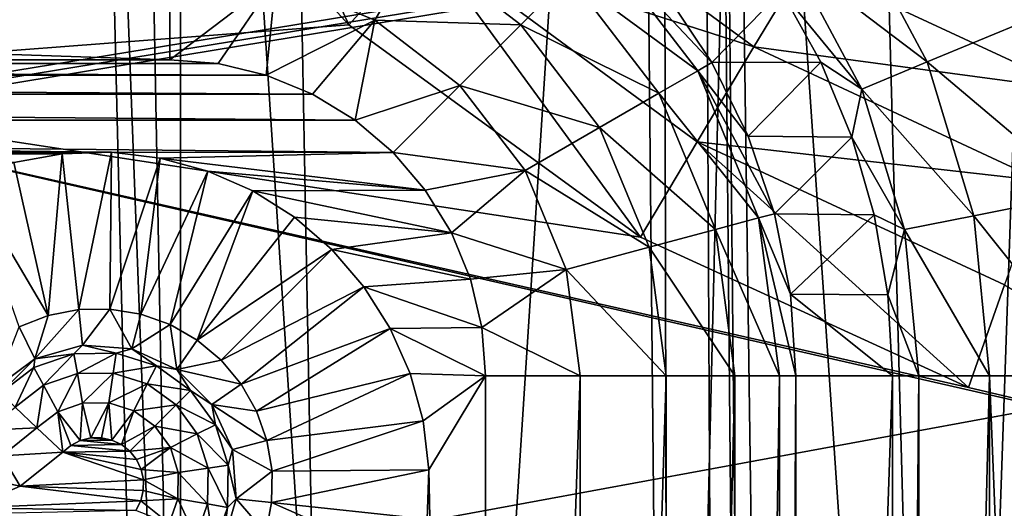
# Model space of a CAD drawing. Header units: metres. Extents: x -105 to 105, y -117 to 62.
# Tile 328 of 382: x 4.02 to 7.19, y 2.77 to 4.35. Entities that reach past the tile are written whole.
import ezdxf

# ---------------------------------------------------------------- set-up
doc = ezdxf.new("R2010")
doc.units = ezdxf.units.M
doc.layers.add('solid_509432_AD150_SW0001', color=7, linetype='CONTINUOUS')
doc.layers.add('solid_509432_AD150_SW0001_01', color=7, linetype='CONTINUOUS')

msp = doc.modelspace()

# ---------------------------------------------------------------- linework, layer by layer
at = {"layer": 'solid_509432_AD150_SW0001'}
for points in [[(90, 18.299999, -16.299999), (-53, -0.25, -16.299999), (-90, -0.25, -16.299999)], [(-90, 18.299999, -16.299999), (90, 18.299999, -16.299999), (-90, -0.25, -16.299999)], [(-4.5, 4.52211, 47.197586), (4.5, 4.217303, 47.150002), (-4.5, 4.217303, 47.150002)]]:
    msp.add_3dface(points, dxfattribs=at)
at = {"layer": 'solid_509432_AD150_SW0001_01'}
for points in [[(1.560201, 19.454649, 71.878479), (0, -90.568039, 71.879997), (6.716792, -90.563103, 71.851799)], [(3.113525, 19.27993, 71.87394), (1.560201, 19.454649, 71.878479), (6.716792, -90.563103, 71.851799)], [(4.649279, 18.989752, 71.866493), (3.113525, 19.27993, 71.87394), (6.716792, -90.563103, 71.851799)], [(6.158848, 18.585764, 71.856293), (4.649279, 18.989752, 71.866493), (6.716792, -90.563103, 71.851799)], [(6.158848, 18.585764, 71.856293), (7.271198, -90.493584, 71.846954), (7.627426, -90.37117, 71.843636)], [(7.633742, 18.070267, 71.843575), (6.158848, 18.585764, 71.856293), (7.627426, -90.37117, 71.843636)], [(6.158848, 18.585764, 71.856293), (7.181343, -90.514397, 71.847771), (7.271198, -90.493584, 71.846954)], [(6.158848, 18.585764, 71.856293), (6.716792, -90.563103, 71.851799), (7.181343, -90.514397, 71.847771)], [(-47.909828, -0.25, -16.299999), (-53, -0.25, -16.299999), (90, 18.299999, -16.299999)], [(-42.814568, -0.25, -16.299999), (-47.909828, -0.25, -16.299999), (90, 18.299999, -16.299999)], [(-37.719303, -0.25, -16.299999), (-42.814568, -0.25, -16.299999), (90, 18.299999, -16.299999)], [(-32.624043, -0.25, -16.299999), (-37.719303, -0.25, -16.299999), (90, 18.299999, -16.299999)], [(-27.549141, -0.25, -16.299999), (-32.624043, -0.25, -16.299999), (90, 18.299999, -16.299999)], [(-23, -0.25, -16.299999), (-27.549141, -0.25, -16.299999), (90, 18.299999, -16.299999)], [(-22.841265, -0.250993, -16.299999), (-23, -0.25, -16.299999), (90, 18.299999, -16.299999)], [(-22.698387, -0.251749, -16.299999), (-22.841265, -0.250993, -16.299999), (90, 18.299999, -16.299999)], [(-10.890583, -0.25, -16.299999), (-22.698387, -0.251749, -16.299999), (90, 18.299999, -16.299999)], [(0, -0.25, -16.299999), (-10.890583, -0.25, -16.299999), (90, 18.299999, -16.299999)], [(10.890579, -0.25, -16.299999), (0, -0.25, -16.299999), (90, 18.299999, -16.299999)], [(3.878526, -0.11237, -13.32726), (4.535146, -0.11237, -13.4), (3.879204, 17.273149, -13.327412)], [(3.879204, 17.273149, -13.327412), (4.535146, -0.11237, -13.4), (4.205353, 17.273149, -13.381818)], [(4.205353, 17.273149, -13.381818), (4.535146, -0.11237, -13.4), (4.535146, 17.273149, -13.4)], [(56.523369, 17.273149, -13.4), (4.535146, 17.273149, -13.4), (53, -0.25, -13.4)], [(52.950596, -0.25, -13.4), (53, -0.25, -13.4), (4.535146, 17.273149, -13.4)], [(52.900997, -0.249998, -13.4), (52.950596, -0.25, -13.4), (4.535146, 17.273149, -13.4)], [(41.241299, -0.200349, -13.4), (52.900997, -0.249998, -13.4), (4.535146, 17.273149, -13.4)], [(34.703178, -0.138733, -13.4), (41.241299, -0.200349, -13.4), (4.535146, 17.273149, -13.4)], [(27.671181, -0.053889, -13.4), (34.703178, -0.138733, -13.4), (4.535146, 17.273149, -13.4)], [(25.500853, -0.025307, -13.4), (27.671181, -0.053889, -13.4), (4.535146, 17.273149, -13.4)], [(23.374996, 0.00235, -13.4), (25.500853, -0.025307, -13.4), (4.535146, 17.273149, -13.4)], [(22.756027, 0.002081, -13.4), (23.374996, 0.00235, -13.4), (4.535146, 17.273149, -13.4)], [(22.091089, -0.016663, -13.4), (22.756027, 0.002081, -13.4), (4.535146, 17.273149, -13.4)], [(21.366352, -0.05458, -13.4), (22.091089, -0.016663, -13.4), (4.535146, 17.273149, -13.4)], [(20.567993, -0.11237, -13.4), (21.366352, -0.05458, -13.4), (4.535146, 17.273149, -13.4)], [(20.325861, -0.121734, -13.4), (20.567993, -0.11237, -13.4), (4.535146, 17.273149, -13.4)], [(20.115334, -0.11237, -13.4), (20.325861, -0.121734, -13.4), (4.535146, 17.273149, -13.4)], [(4.535146, -0.11237, -13.4), (20.115334, -0.11237, -13.4), (4.535146, 17.273149, -13.4)], [(3.872695, -3.806017, 3.6), (4.037329, 16.087421, 3.6), (1.356257, 16.4984, 3.6)], [(3.872695, -3.806017, 3.6), (4.506017, -3.172695, 3.6), (4.037329, 16.087421, 3.6)], [(5.26448, -2.696117, 3.6), (6, 8.7, 3.6), (4.037329, 16.087421, 3.6)], [(4.506017, -3.172695, 3.6), (5.26448, -2.696117, 3.6), (4.037329, 16.087421, 3.6)], [(5.26448, -2.696117, 3.6), (6.109882, -2.400297, 3.6), (6, 8.7, 3.6)], [(6.109882, -2.400297, 3.6), (6.087182, 7.982027, 3.6), (6, 8.7, 3.6)], [(6.109882, -2.400297, 3.6), (6.343625, 7.305843, 3.6), (6.087182, 7.982027, 3.6)], [(6.109882, -2.400297, 3.6), (7, -2.3, 3.6), (6.343625, 7.305843, 3.6)], [(7, -2.3, 3.6), (6.754485, 6.710617, 3.6), (6.343625, 7.305843, 3.6)], [(7, -2.3, 3.6), (7.29579, 6.23106, 3.6), (6.754485, 6.710617, 3.6)], [(7, -2.3, 3.6), (7.890118, -2.400297, 3.6), (7.29579, 6.23106, 3.6)], [(3.688886, 6.179491, 1.995569), (4.290625, 5.18569, 2.011326), (2.711786, 4.149403, 1.969982)], [(4.586808, 5.405461, 1.973234), (5.076861, 4.330232, 2.031914), (4.290625, 5.18569, 2.011326)], [(4.586808, 5.405461, 1.973234), (5.320533, 4.600007, 1.99374), (5.076861, 4.330232, 2.031914)], [(4.290625, 5.18569, 2.011326), (5.076861, 4.330232, 2.031914), (2.711786, 4.149403, 1.969982)], [(5.558971, 4.863748, 1.862556), (6.381142, 4.259408, 1.887071), (5.320533, 4.600007, 1.99374)], [(6.542474, 4.525688, 1.671004), (6.381142, 4.259408, 1.887071), (5.558971, 4.863748, 1.862556)], [(6.50627, 4.540547, 66.59124), (6.696092, 4.667381, 67.215843), (6.940166, 4.21075, 67.215843)], [(6.940166, 4.21075, 67.215843), (6.696092, 4.667381, 67.215843), (7.273032, 4.348627, 67.774803)], [(5.320533, 4.600007, 1.99374), (6.016685, 3.646866, 2.056524), (5.076861, 4.330232, 2.031914)], [(5.320533, 4.600007, 1.99374), (6.199143, 3.953974, 2.018243), (6.016685, 3.646866, 2.056524)], [(6.381142, 4.259408, 1.887071), (6.199143, 3.953974, 2.018243), (5.320533, 4.600007, 1.99374)], [(5.29946, 4.584706, 47.336536), (5.161055, 4.344981, 47.197586), (4.842187, 4.477061, 47.197586)], [(5.29946, 4.584706, 47.336536), (5.630608, 4.330607, 47.336536), (5.161055, 4.344981, 47.197586)], [(5.786888, 4.486888, 47.553524), (5.630608, 4.330607, 47.336536), (5.29946, 4.584706, 47.336536)], [(5.888724, 4.588724, 47.827736), (6.200832, 4.181976, 47.827736), (5.786888, 4.486888, 47.553524)], [(5.888724, 4.588724, 47.827736), (6.100313, 4.427963, 48.132549), (6.246903, 4.208575, 48.132549)], [(5.888724, 4.588724, 47.827736), (6.246903, 4.208575, 48.132549), (6.200832, 4.181976, 47.827736)], [(6.729248, 4.123384, 66.59124), (6.471045, 4.438489, 65.932358), (6.50627, 4.540547, 66.59124)], [(6.729248, 4.123384, 66.59124), (6.50627, 4.540547, 66.59124), (6.940166, 4.21075, 67.215843)], [(-4.5, 4.52211, 47.197586), (4.5, 4.52211, 47.197586), (4.5, 4.217303, 47.150002)], [(4.5, 4.52211, 47.197586), (4.842187, 4.477061, 47.197586), (4.5, 4.217303, 47.150002)], [(6.542474, 4.525688, 1.671004), (7.413164, 4.120997, 1.698602), (6.381142, 4.259408, 1.887071)], [(7.500056, 4.352533, 1.411448), (7.413164, 4.120997, 1.698602), (6.542474, 4.525688, 1.671004)], [(4.842187, 4.477061, 47.197586), (4.655941, 4.20528, 47.150002), (4.5, 4.217303, 47.150002)], [(4.842187, 4.477061, 47.197586), (4.811003, 4.168598, 47.150002), (4.655941, 4.20528, 47.150002)], [(4.842187, 4.477061, 47.197586), (5.161055, 4.344981, 47.197586), (4.811003, 4.168598, 47.150002)], [(5.786888, 4.486888, 47.553524), (6.07611, 4.109968, 47.553524), (5.630608, 4.330607, 47.336536)], [(6.200832, 4.181976, 47.827736), (6.07611, 4.109968, 47.553524), (5.786888, 4.486888, 47.553524)], [(6.471045, 4.438489, 65.932358), (6.246903, 4.208575, 48.132549), (6.100313, 4.427963, 48.132549)], [(6.471045, 4.438489, 65.932358), (6.597318, 4.210015, 65.932358), (6.246903, 4.208575, 48.132549)], [(6.729248, 4.123384, 66.59124), (6.597318, 4.210015, 65.932358), (6.471045, 4.438489, 65.932358)], [(6.940166, 4.21075, 67.215843), (7.273032, 4.348627, 67.774803), (7.443835, 3.785565, 67.774803)], [(5.076861, 4.330232, 2.031914), (6.016685, 3.646866, 2.056524), (2.711786, 4.149403, 1.969982)], [(5.161055, 4.344981, 47.197586), (4.959878, 4.107423, 47.150002), (4.811003, 4.168598, 47.150002)], [(5.161055, 4.344981, 47.197586), (5.097382, 4.023432, 47.150002), (4.959878, 4.107423, 47.150002)], [(5.161055, 4.344981, 47.197586), (5.434873, 4.134873, 47.197586), (5.097382, 4.023432, 47.150002)], [(5.630608, 4.330607, 47.336536), (5.434873, 4.134873, 47.197586), (5.161055, 4.344981, 47.197586)], [(5.630608, 4.330607, 47.336536), (5.884706, 3.99946, 47.336536), (5.434873, 4.134873, 47.197586)], [(6.07611, 4.109968, 47.553524), (5.884706, 3.99946, 47.336536), (5.630608, 4.330607, 47.336536)], [(6.381142, 4.259408, 1.887071), (7.307151, 3.828253, 1.914656), (6.199143, 3.953974, 2.018243)], [(7.413164, 4.120997, 1.698602), (7.307151, 3.828253, 1.914656), (6.381142, 4.259408, 1.887071)], [(-4.811002, 4.168598, 47.150002), (-4.655941, 4.20528, 47.150002), (4.811003, 4.168598, 47.150002)], [(-4.655941, 4.20528, 47.150002), (-4.5, 4.217303, 47.150002), (4.655941, 4.20528, 47.150002)], [(-4.655941, 4.20528, 47.150002), (4.655941, 4.20528, 47.150002), (4.811003, 4.168598, 47.150002)], [(-4.5, 4.217303, 47.150002), (4.5, 4.217303, 47.150002), (4.655941, 4.20528, 47.150002)], [(6.200832, 4.181976, 47.827736), (6.246903, 4.208575, 48.132549), (6.363604, 3.97193, 48.132549)], [(6.597318, 4.210015, 65.932358), (6.363604, 3.97193, 48.132549), (6.246903, 4.208575, 48.132549)], [(6.597318, 4.210015, 65.932358), (6.697216, 3.968839, 65.932358), (6.363604, 3.97193, 48.132549)], [(6.729248, 4.123384, 66.59124), (6.697216, 3.968839, 65.932358), (6.597318, 4.210015, 65.932358)], [(6.729248, 4.123384, 66.59124), (6.940166, 4.21075, 67.215843), (7.090466, 3.715276, 67.215843)], [(7.090466, 3.715276, 67.215843), (6.940166, 4.21075, 67.215843), (7.443835, 3.785565, 67.774803)], [(-4.959877, 4.107424, 47.150002), (-4.811002, 4.168598, 47.150002), (4.959878, 4.107423, 47.150002)], [(-4.811002, 4.168598, 47.150002), (4.811003, 4.168598, 47.150002), (4.959878, 4.107423, 47.150002)], [(6.200832, 4.181976, 47.827736), (6.397032, 3.708308, 47.827736), (6.07611, 4.109968, 47.553524)], [(6.200832, 4.181976, 47.827736), (6.363604, 3.97193, 48.132549), (6.448418, 3.722077, 48.132549)], [(6.200832, 4.181976, 47.827736), (6.448418, 3.722077, 48.132549), (6.397032, 3.708308, 47.827736)], [(7.07303, 3.162548, 2.084185), (8.204229, 2.89638, 2.113807), (2.711786, 4.149403, 1.969982)], [(7, -2.3, 2.082273), (2.711786, 4.149403, 1.969982), (8.204229, 2.89638, 2.113807)], [(6.016685, 3.646866, 2.056524), (7.07303, 3.162548, 2.084185), (2.711786, 4.149403, 1.969982)], [(4.505695, -3.172952, 2.016958), (3.872438, -3.80634, 2.000375), (2.711786, 4.149403, 1.969982)], [(5.264182, -2.69626, 2.036819), (4.505695, -3.172952, 2.016958), (2.711786, 4.149403, 1.969982)], [(6.109704, -2.400338, 2.05896), (5.264182, -2.69626, 2.036819), (2.711786, 4.149403, 1.969982)], [(7, -2.3, 2.082273), (6.109704, -2.400338, 2.05896), (2.711786, 4.149403, 1.969982)], [(5.434873, 4.134873, 47.197586), (5.219342, 3.919341, 47.150002), (5.097382, 4.023432, 47.150002)], [(5.434873, 4.134873, 47.197586), (5.644981, 3.861055, 47.197586), (5.219342, 3.919341, 47.150002)], [(5.884706, 3.99946, 47.336536), (5.644981, 3.861055, 47.197586), (5.434873, 4.134873, 47.197586)], [(6.866557, 3.670737, 66.59124), (6.697216, 3.968839, 65.932358), (6.729248, 4.123384, 66.59124)], [(6.866557, 3.670737, 66.59124), (6.729248, 4.123384, 66.59124), (7.090466, 3.715276, 67.215843)], [(-5.09738, 4.023433, 47.150002), (-4.959877, 4.107424, 47.150002), (5.097382, 4.023432, 47.150002)], [(-4.959877, 4.107424, 47.150002), (4.959878, 4.107423, 47.150002), (5.097382, 4.023432, 47.150002)], [(6.07611, 4.109968, 47.553524), (6.257922, 3.671034, 47.553524), (5.884706, 3.99946, 47.336536)], [(6.397032, 3.708308, 47.827736), (6.257922, 3.671034, 47.553524), (6.07611, 4.109968, 47.553524)], [(-5.09738, 4.023433, 47.150002), (5.097382, 4.023432, 47.150002), (5.219342, 3.919341, 47.150002)], [(4.312071, 3.919651, 47.150002), (-5.09738, 4.023433, 47.150002), (5.219342, 3.919341, 47.150002)], [(-4.312071, 3.919651, 47.150002), (-5.09738, 4.023433, 47.150002), (4.312071, 3.919651, 47.150002)], [(5.884706, 3.99946, 47.336536), (6.044438, 3.613831, 47.336536), (5.644981, 3.861055, 47.197586)], [(6.257922, 3.671034, 47.553524), (6.044438, 3.613831, 47.336536), (5.884706, 3.99946, 47.336536)], [(6.697216, 3.968839, 65.932358), (6.448418, 3.722077, 48.132549), (6.363604, 3.97193, 48.132549)], [(6.697216, 3.968839, 65.932358), (6.769483, 3.717995, 65.932358), (6.448418, 3.722077, 48.132549)], [(6.866557, 3.670737, 66.59124), (6.769483, 3.717995, 65.932358), (6.697216, 3.968839, 65.932358)], [(6.199143, 3.953974, 2.018243), (7.07303, 3.162548, 2.084185), (6.016685, 3.646866, 2.056524)], [(6.199143, 3.953974, 2.018243), (7.188784, 3.492987, 2.045818), (7.07303, 3.162548, 2.084185)], [(7.307151, 3.828253, 1.914656), (7.188784, 3.492987, 2.045818), (6.199143, 3.953974, 2.018243)], [(-4.312071, 3.919651, 47.150002), (4.312071, 3.919651, 47.150002), (4.153536, 3.914868, 47.150002)], [(-4.153536, 3.914868, 47.150002), (-4.312071, 3.919651, 47.150002), (4.153536, 3.914868, 47.150002)], [(-4.153536, 3.914868, 47.150002), (4.153536, 3.914868, 47.150002), (3.997449, 3.886718, 47.150002)], [(4.10852, 3.394237, 47.654404), (3.997449, 3.886718, 47.150002), (4.153536, 3.914868, 47.150002)], [(4.10852, 3.394237, 47.654404), (4.153536, 3.914868, 47.150002), (4.207063, 3.413314, 47.654404)], [(4.207063, 3.413314, 47.654404), (4.153536, 3.914868, 47.150002), (4.312071, 3.919651, 47.150002)], [(4.207063, 3.413314, 47.654404), (4.312071, 3.919651, 47.150002), (4.307487, 3.41469, 47.654404)], [(4.307487, 3.41469, 47.654404), (4.312071, 3.919651, 47.150002), (4.469579, 3.900961, 47.150002)], [(4.469579, 3.900961, 47.150002), (4.312071, 3.919651, 47.150002), (5.219342, 3.919341, 47.150002)], [(4.469579, 3.900961, 47.150002), (5.219342, 3.919341, 47.150002), (5.323433, 3.79738, 47.150002)], [(5.644981, 3.861055, 47.197586), (5.323433, 3.79738, 47.150002), (5.219342, 3.919341, 47.150002)], [(4.10852, 3.394237, 47.654404), (3.847228, 3.835818, 47.150002), (3.997449, 3.886718, 47.150002)], [(4.307487, 3.41469, 47.654404), (4.469579, 3.900961, 47.150002), (4.406605, 3.398295, 47.654404)], [(4.406605, 3.398295, 47.654404), (4.469579, 3.900961, 47.150002), (4.62261, 3.859201, 47.150002)], [(4.62261, 3.859201, 47.150002), (4.469579, 3.900961, 47.150002), (5.323433, 3.79738, 47.150002)], [(4.406605, 3.398295, 47.654404), (4.62261, 3.859201, 47.150002), (4.501151, 3.364697, 47.654404)], [(4.501151, 3.364697, 47.654404), (4.62261, 3.859201, 47.150002), (4.767789, 3.795291, 47.150002)], [(4.767789, 3.795291, 47.150002), (4.62261, 3.859201, 47.150002), (5.323433, 3.79738, 47.150002)], [(5.644981, 3.861055, 47.197586), (5.407424, 3.659877, 47.150002), (5.323433, 3.79738, 47.150002)], [(5.644981, 3.861055, 47.197586), (5.777061, 3.542187, 47.197586), (5.407424, 3.659877, 47.150002)], [(6.044438, 3.613831, 47.336536), (5.777061, 3.542187, 47.197586), (5.644981, 3.861055, 47.197586)], [(4.014772, 3.358001, 47.654404), (3.847228, 3.835818, 47.150002), (4.10852, 3.394237, 47.654404)], [(4.501151, 3.364697, 47.654404), (4.767789, 3.795291, 47.150002), (4.588434, 3.314834, 47.654404)], [(4.588434, 3.314834, 47.654404), (4.767789, 3.795291, 47.150002), (4.90193, 3.710635, 47.150002)], [(4.767789, 3.795291, 47.150002), (5.323433, 3.79738, 47.150002), (5.407424, 3.659877, 47.150002)], [(4.90193, 3.710635, 47.150002), (4.767789, 3.795291, 47.150002), (5.407424, 3.659877, 47.150002)], [(7.090466, 3.715276, 67.215843), (7.443835, 3.785565, 67.774803), (7.501508, 3.2, 67.774803)], [(6.397032, 3.708308, 47.827736), (6.448418, 3.722077, 48.132549), (6.499894, 3.463291, 48.132549)], [(6.769483, 3.717995, 65.932358), (6.499894, 3.463291, 48.132549), (6.448418, 3.722077, 48.132549)], [(6.769483, 3.717995, 65.932358), (6.81321, 3.460636, 65.932358), (6.499894, 3.463291, 48.132549)], [(6.866557, 3.670737, 66.59124), (6.81321, 3.460636, 65.932358), (6.769483, 3.717995, 65.932358)], [(6.866557, 3.670737, 66.59124), (7.090466, 3.715276, 67.215843), (7.141217, 3.2, 67.215843)], [(7.090466, 3.715276, 67.215843), (7.501508, 3.2, 67.774803), (7.141217, 3.2, 67.215843)], [(4.588434, 3.314834, 47.654404), (4.90193, 3.710635, 47.150002), (5.02209, 3.60709, 47.150002)], [(5.02209, 3.60709, 47.150002), (4.90193, 3.710635, 47.150002), (5.407424, 3.659877, 47.150002)], [(6.397032, 3.708308, 47.827736), (6.463952, 3.2, 47.827736), (6.257922, 3.671034, 47.553524)], [(6.397032, 3.708308, 47.827736), (6.499894, 3.463291, 48.132549), (6.51715, 3.2, 48.132549)], [(6.397032, 3.708308, 47.827736), (6.51715, 3.2, 48.132549), (6.463952, 3.2, 47.827736)], [(5.02209, 3.60709, 47.150002), (5.407424, 3.659877, 47.150002), (5.468598, 3.511002, 47.150002)], [(5.777061, 3.542187, 47.197586), (5.468598, 3.511002, 47.150002), (5.407424, 3.659877, 47.150002)], [(6.257922, 3.671034, 47.553524), (6.319935, 3.2, 47.553524), (6.044438, 3.613831, 47.336536)], [(6.257922, 3.671034, 47.553524), (6.463952, 3.2, 47.827736), (6.319935, 3.2, 47.553524)], [(6.866557, 3.670737, 66.59124), (6.91292, 3.2, 66.59124), (6.81321, 3.460636, 65.932358)], [(6.866557, 3.670737, 66.59124), (7.141217, 3.2, 67.215843), (6.91292, 3.2, 66.59124)], [(4.588434, 3.314834, 47.654404), (5.02209, 3.60709, 47.150002), (4.665424, 3.250425, 47.654404)], [(4.665424, 3.250425, 47.654404), (5.02209, 3.60709, 47.150002), (5.125635, 3.48693, 47.150002)], [(5.125635, 3.48693, 47.150002), (5.02209, 3.60709, 47.150002), (5.468598, 3.511002, 47.150002)], [(6.044438, 3.613831, 47.336536), (6.09892, 3.2, 47.336536), (5.777061, 3.542187, 47.197586)], [(6.044438, 3.613831, 47.336536), (6.319935, 3.2, 47.553524), (6.09892, 3.2, 47.336536)], [(5.777061, 3.542187, 47.197586), (5.50528, 3.355941, 47.150002), (5.468598, 3.511002, 47.150002)], [(5.777061, 3.542187, 47.197586), (5.822111, 3.2, 47.197586), (5.50528, 3.355941, 47.150002)], [(5.777061, 3.542187, 47.197586), (6.09892, 3.2, 47.336536), (5.822111, 3.2, 47.197586)], [(5.125635, 3.48693, 47.150002), (5.468598, 3.511002, 47.150002), (5.50528, 3.355941, 47.150002)], [(7.188784, 3.492987, 2.045818), (8.204229, 2.89638, 2.113807), (7.07303, 3.162548, 2.084185)], [(4.665424, 3.250425, 47.654404), (5.125635, 3.48693, 47.150002), (4.729834, 3.173434, 47.654404)], [(4.729834, 3.173434, 47.654404), (5.125635, 3.48693, 47.150002), (5.210291, 3.352789, 47.150002)], [(5.210291, 3.352789, 47.150002), (5.125635, 3.48693, 47.150002), (5.50528, 3.355941, 47.150002)], [(6.499894, 3.463291, 48.132549), (6.827847, 3.2, 65.932358), (6.51715, 3.2, 48.132549)], [(6.81321, 3.460636, 65.932358), (6.827847, 3.2, 65.932358), (6.499894, 3.463291, 48.132549)], [(6.91292, 3.2, 66.59124), (6.827847, 3.2, 65.932358), (6.81321, 3.460636, 65.932358)], [(4.065699, 3.254693, 60.852619), (4.014772, 3.358001, 47.654404), (4.10852, 3.394237, 47.654404)], [(4.065699, 3.254693, 60.852619), (4.10852, 3.394237, 47.654404), (4.207063, 3.413314, 47.654404)], [(4.218858, 3.298741, 60.852619), (4.065699, 3.254693, 60.852619), (4.207063, 3.413314, 47.654404)], [(4.218858, 3.298741, 60.852619), (4.207063, 3.413314, 47.654404), (4.307487, 3.41469, 47.654404)], [(4.377777, 3.286782, 60.852619), (4.218858, 3.298741, 60.852619), (4.307487, 3.41469, 47.654404)], [(4.377777, 3.286782, 60.852619), (4.307487, 3.41469, 47.654404), (4.406605, 3.398295, 47.654404)], [(4.377777, 3.286782, 60.852619), (4.406605, 3.398295, 47.654404), (4.501151, 3.364697, 47.654404)], [(4.52262, 3.22031, 60.852619), (4.377777, 3.286782, 60.852619), (4.501151, 3.364697, 47.654404)], [(4.52262, 3.22031, 60.852619), (4.501151, 3.364697, 47.654404), (4.588434, 3.314834, 47.654404)], [(4.065699, 3.254693, 60.852619), (3.937413, 3.160136, 60.852619), (4.014772, 3.358001, 47.654404)], [(4.729834, 3.173434, 47.654404), (5.210291, 3.352789, 47.150002), (4.779696, 3.086151, 47.654404)], [(4.779696, 3.086151, 47.654404), (5.210291, 3.352789, 47.150002), (5.274201, 3.207609, 47.150002)], [(5.210291, 3.352789, 47.150002), (5.50528, 3.355941, 47.150002), (5.517303, 3.2, 47.150002)], [(5.274201, 3.207609, 47.150002), (5.210291, 3.352789, 47.150002), (5.517303, 3.2, 47.150002)], [(5.822111, 3.2, 47.197586), (5.517303, 3.2, 47.150002), (5.50528, 3.355941, 47.150002)], [(4.191183, 3.271196, 60.9664), (4.065699, 3.254693, 60.852619), (4.218858, 3.298741, 60.852619)], [(4.191183, 3.271196, 60.9664), (4.218858, 3.298741, 60.852619), (4.327268, 3.273058, 60.9664)], [(4.327268, 3.273058, 60.9664), (4.218858, 3.298741, 60.852619), (4.377777, 3.286782, 60.852619)], [(4.52262, 3.22031, 60.852619), (4.588434, 3.314834, 47.654404), (4.665424, 3.250425, 47.654404)], [(4.062575, 3.226669, 60.9664), (4.065699, 3.254693, 60.852619), (4.191183, 3.271196, 60.9664)], [(4.062575, 3.226669, 60.9664), (4.191183, 3.271196, 60.9664), (4.093444, 3.169228, 61.062973)], [(4.191183, 3.271196, 60.9664), (4.20244, 3.206965, 61.062973), (4.093444, 3.169228, 61.062973)], [(4.191183, 3.271196, 60.9664), (4.327268, 3.273058, 60.9664), (4.20244, 3.206965, 61.062973)], [(4.327268, 3.273058, 60.9664), (4.317772, 3.208543, 61.062973), (4.20244, 3.206965, 61.062973)], [(4.327268, 3.273058, 60.9664), (4.457046, 3.232065, 60.9664), (4.317772, 3.208543, 61.062973)], [(4.327268, 3.273058, 60.9664), (4.377777, 3.286782, 60.852619), (4.457046, 3.232065, 60.9664)], [(4.457046, 3.232065, 60.9664), (4.377777, 3.286782, 60.852619), (4.52262, 3.22031, 60.852619)], [(3.954472, 3.143986, 60.9664), (3.937413, 3.160136, 60.852619), (4.065699, 3.254693, 60.852619)], [(4.062575, 3.226669, 60.9664), (3.954472, 3.143986, 60.9664), (4.065699, 3.254693, 60.852619)], [(4.52262, 3.22031, 60.852619), (4.665424, 3.250425, 47.654404), (4.729834, 3.173434, 47.654404)], [(4.062575, 3.226669, 60.9664), (4.001827, 3.099154, 61.062973), (3.954472, 3.143986, 60.9664)], [(4.062575, 3.226669, 60.9664), (4.093444, 3.169228, 61.062973), (4.001827, 3.099154, 61.062973)], [(4.093444, 3.169228, 61.062973), (4.20244, 3.206965, 61.062973), (4.139403, 3.083708, 61.127415)], [(4.20244, 3.206965, 61.062973), (4.2192, 3.111335, 61.127415), (4.139403, 3.083708, 61.127415)], [(4.20244, 3.206965, 61.062973), (4.317772, 3.208543, 61.062973), (4.2192, 3.111335, 61.127415)], [(4.317772, 3.208543, 61.062973), (4.303635, 3.11249, 61.127415), (4.2192, 3.111335, 61.127415)], [(4.317772, 3.208543, 61.062973), (4.42776, 3.173801, 61.062973), (4.303635, 3.11249, 61.127415)], [(4.457046, 3.232065, 60.9664), (4.42776, 3.173801, 61.062973), (4.317772, 3.208543, 61.062973)], [(4.457046, 3.232065, 60.9664), (4.56737, 3.15237, 60.9664), (4.42776, 3.173801, 61.062973)], [(4.457046, 3.232065, 60.9664), (4.52262, 3.22031, 60.852619), (4.56737, 3.15237, 60.9664)], [(4.63531, 3.10762, 60.852619), (4.52262, 3.22031, 60.852619), (4.729834, 3.173434, 47.654404)], [(4.56737, 3.15237, 60.9664), (4.52262, 3.22031, 60.852619), (4.63531, 3.10762, 60.852619)], [(4.779696, 3.086151, 47.654404), (5.274201, 3.207609, 47.150002), (4.813295, 2.991605, 47.654404)], [(4.813295, 2.991605, 47.654404), (5.274201, 3.207609, 47.150002), (5.315961, 3.054579, 47.150002)], [(5.315961, 3.054579, 47.150002), (5.274201, 3.207609, 47.150002), (5.517303, 3.2, 47.150002)], [(4.42776, 3.173801, 61.062973), (4.384157, 3.087056, 61.127415), (4.303635, 3.11249, 61.127415)], [(4.42776, 3.173801, 61.062973), (4.521259, 3.10626, 61.062973), (4.384157, 3.087056, 61.127415)], [(4.56737, 3.15237, 60.9664), (4.521259, 3.10626, 61.062973), (4.42776, 3.173801, 61.062973)], [(4.63531, 3.10762, 60.852619), (4.729834, 3.173434, 47.654404), (4.779696, 3.086151, 47.654404)], [(5.334651, 2.897071, 47.150002), (5.315961, 3.054579, 47.150002), (5.517303, 3.2, 47.150002)], [(5.334651, 2.897071, 47.150002), (5.517303, 3.2, 47.150002), (5.517303, -5.8, 47.150002)], [(5.822111, 3.2, 47.197586), (5.517303, -5.8, 47.150002), (5.517303, 3.2, 47.150002)], [(5.822111, 3.2, 47.197586), (5.822111, -5.8, 47.197586), (5.517303, -5.8, 47.150002)], [(6.09892, 3.2, 47.336536), (6.09892, -5.8, 47.336536), (5.822111, -5.8, 47.197586)], [(5.822111, 3.2, 47.197586), (6.09892, 3.2, 47.336536), (5.822111, -5.8, 47.197586)], [(6.319935, 3.2, 47.553524), (6.319935, -5.8, 47.553524), (6.09892, -5.8, 47.336536)], [(6.09892, 3.2, 47.336536), (6.319935, 3.2, 47.553524), (6.09892, -5.8, 47.336536)], [(6.463952, 3.2, 47.827736), (6.463952, -5.8, 47.827736), (6.319935, -5.8, 47.553524)], [(6.319935, 3.2, 47.553524), (6.463952, 3.2, 47.827736), (6.319935, -5.8, 47.553524)], [(6.463952, -5.8, 47.827736), (6.51715, 3.2, 48.132549), (6.51715, -5.8, 48.132549)], [(6.463952, 3.2, 47.827736), (6.51715, 3.2, 48.132549), (6.463952, -5.8, 47.827736)], [(6.827847, 3.2, 65.932358), (6.51715, -5.8, 48.132549), (6.51715, 3.2, 48.132549)], [(6.827847, 3.2, 65.932358), (6.827847, -5.8, 65.932358), (6.51715, -5.8, 48.132549)], [(6.91292, 3.2, 66.59124), (6.827847, -5.8, 65.932358), (6.827847, 3.2, 65.932358)], [(6.91292, 3.2, 66.59124), (6.91292, -5.8, 66.59124), (6.827847, -5.8, 65.932358)], [(7.141217, 3.2, 67.215843), (7.140921, -5.8, 67.215248), (6.91292, -5.8, 66.59124)], [(6.91292, 3.2, 66.59124), (7.141217, 3.2, 67.215843), (6.91292, -5.8, 66.59124)], [(7.141217, 3.2, 67.215843), (7.500667, -5.8, 67.773766), (7.140921, -5.8, 67.215248)], [(7.141217, 3.2, 67.215843), (7.501508, 3.2, 67.774803), (7.500667, -5.8, 67.773766)], [(4.093444, 3.169228, 61.062973), (4.07233, 3.032406, 61.127415), (4.001827, 3.099154, 61.062973)], [(4.093444, 3.169228, 61.062973), (4.139403, 3.083708, 61.127415), (4.07233, 3.032406, 61.127415)], [(4.56737, 3.15237, 60.9664), (4.647065, 3.042046, 60.9664), (4.521259, 3.10626, 61.062973)], [(4.56737, 3.15237, 60.9664), (4.63531, 3.10762, 60.852619), (4.647065, 3.042046, 60.9664)], [(4.139403, 3.083708, 61.127415), (4.2192, 3.111335, 61.127415), (4.211981, 2.99151, 61.150002)], [(4.2192, 3.111335, 61.127415), (4.245461, 2.999849, 61.150002), (4.211981, 2.99151, 61.150002)], [(4.2192, 3.111335, 61.127415), (4.303635, 3.11249, 61.127415), (4.245461, 2.999849, 61.150002)], [(4.303635, 3.11249, 61.127415), (4.27993, 3.000378, 61.150002), (4.245461, 2.999849, 61.150002)], [(4.303635, 3.11249, 61.127415), (4.313668, 2.993067, 61.150002), (4.27993, 3.000378, 61.150002)], [(4.303635, 3.11249, 61.127415), (4.384157, 3.087056, 61.127415), (4.313668, 2.993067, 61.150002)], [(3.909767, 3.025014, 61.063057), (4.001827, 3.099154, 61.062973), (4.07233, 3.032406, 61.127415)], [(4.139403, 3.083708, 61.127415), (4.155261, 2.953894, 61.150002), (4.07233, 3.032406, 61.127415)], [(4.139403, 3.083708, 61.127415), (4.211981, 2.99151, 61.150002), (4.181268, 2.9758, 61.150002)], [(4.139403, 3.083708, 61.127415), (4.181268, 2.9758, 61.150002), (4.155261, 2.953894, 61.150002)], [(4.384157, 3.087056, 61.127415), (4.344846, 2.978301, 61.150002), (4.313668, 2.993067, 61.150002)], [(4.384157, 3.087056, 61.127415), (4.452608, 3.037608, 61.127415), (4.344846, 2.978301, 61.150002)], [(4.521259, 3.10626, 61.062973), (4.452608, 3.037608, 61.127415), (4.384157, 3.087056, 61.127415)], [(4.521259, 3.10626, 61.062973), (4.588801, 3.012759, 61.062973), (4.452608, 3.037608, 61.127415)], [(4.647065, 3.042046, 60.9664), (4.588801, 3.012759, 61.062973), (4.521259, 3.10626, 61.062973)], [(4.63531, 3.10762, 60.852619), (4.779696, 3.086151, 47.654404), (4.813295, 2.991605, 47.654404)], [(4.701782, 2.962777, 60.852619), (4.63531, 3.10762, 60.852619), (4.813295, 2.991605, 47.654404)], [(4.647065, 3.042046, 60.9664), (4.63531, 3.10762, 60.852619), (4.701782, 2.962777, 60.852619)], [(4.813295, 2.991605, 47.654404), (5.315961, 3.054579, 47.150002), (4.82969, 2.892488, 47.654404)], [(4.82969, 2.892488, 47.654404), (5.315961, 3.054579, 47.150002), (5.334651, 2.897071, 47.150002)], [(3.959794, 2.941905, 61.127415), (3.909767, 3.025014, 61.063057), (4.07233, 3.032406, 61.127415)], [(3.959794, 2.941905, 61.127415), (4.07233, 3.032406, 61.127415), (4.155261, 2.953894, 61.150002)], [(4.452608, 3.037608, 61.127415), (4.371861, 2.95685, 61.150002), (4.344846, 2.978301, 61.150002)], [(4.452608, 3.037608, 61.127415), (4.502056, 2.969157, 61.127415), (4.371861, 2.95685, 61.150002)], [(4.588801, 3.012759, 61.062973), (4.502056, 2.969157, 61.127415), (4.452608, 3.037608, 61.127415)], [(4.647065, 3.042046, 60.9664), (4.688058, 2.912268, 60.9664), (4.588801, 3.012759, 61.062973)], [(4.647065, 3.042046, 60.9664), (4.701782, 2.962777, 60.852619), (4.688058, 2.912268, 60.9664)], [(4.181268, 2.9758, 61.150002), (4.211981, 2.99151, 61.150002), (4.344846, 2.978301, 61.150002)], [(4.211981, 2.99151, 61.150002), (4.245461, 2.999849, 61.150002), (4.313668, 2.993067, 61.150002)], [(4.211981, 2.99151, 61.150002), (4.313668, 2.993067, 61.150002), (4.344846, 2.978301, 61.150002)], [(4.245461, 2.999849, 61.150002), (4.27993, 3.000378, 61.150002), (4.313668, 2.993067, 61.150002)], [(4.588801, 3.012759, 61.062973), (4.623543, 2.902772, 61.062973), (4.502056, 2.969157, 61.127415)], [(4.688058, 2.912268, 60.9664), (4.623543, 2.902772, 61.062973), (4.588801, 3.012759, 61.062973)], [(4.701782, 2.962777, 60.852619), (4.813295, 2.991605, 47.654404), (4.82969, 2.892488, 47.654404)], [(3.959794, 2.941905, 61.127415), (4.155261, 2.953894, 61.150002), (4.018694, 2.844069, 61.150002)], [(4.018694, 2.844069, 61.150002), (4.155261, 2.953894, 61.150002), (4.41538, 2.864915, 61.150002)], [(4.155261, 2.953894, 61.150002), (4.181268, 2.9758, 61.150002), (4.371861, 2.95685, 61.150002)], [(4.155261, 2.953894, 61.150002), (4.371861, 2.95685, 61.150002), (4.393309, 2.929832, 61.150002)], [(4.155261, 2.953894, 61.150002), (4.408072, 2.898654, 61.150002), (4.41538, 2.864915, 61.150002)], [(4.155261, 2.953894, 61.150002), (4.393309, 2.929832, 61.150002), (4.408072, 2.898654, 61.150002)], [(4.181268, 2.9758, 61.150002), (4.344846, 2.978301, 61.150002), (4.371861, 2.95685, 61.150002)], [(4.502056, 2.969157, 61.127415), (4.393309, 2.929832, 61.150002), (4.371861, 2.95685, 61.150002)], [(4.502056, 2.969157, 61.127415), (4.408072, 2.898654, 61.150002), (4.393309, 2.929832, 61.150002)], [(4.502056, 2.969157, 61.127415), (4.52749, 2.888635, 61.127415), (4.408072, 2.898654, 61.150002)], [(4.623543, 2.902772, 61.062973), (4.52749, 2.888635, 61.127415), (4.502056, 2.969157, 61.127415)], [(4.688058, 2.912268, 60.9664), (4.701782, 2.962777, 60.852619), (4.713741, 2.803858, 60.852619)], [(4.713741, 2.803858, 60.852619), (4.701782, 2.962777, 60.852619), (4.82969, 2.892488, 47.654404)], [(3.827003, 2.884782, 61.127415), (3.959794, 2.941905, 61.127415), (4.018694, 2.844069, 61.150002)], [(4.52749, 2.888635, 61.127415), (4.41538, 2.864915, 61.150002), (4.408072, 2.898654, 61.150002)], [(4.52749, 2.888635, 61.127415), (4.526335, 2.804199, 61.127415), (4.41538, 2.864915, 61.150002)], [(4.621965, 2.78744, 61.062973), (4.526335, 2.804199, 61.127415), (4.52749, 2.888635, 61.127415)], [(4.623543, 2.902772, 61.062973), (4.621965, 2.78744, 61.062973), (4.52749, 2.888635, 61.127415)], [(4.686196, 2.776183, 60.9664), (4.621965, 2.78744, 61.062973), (4.623543, 2.902772, 61.062973)], [(4.688058, 2.912268, 60.9664), (4.686196, 2.776183, 60.9664), (4.623543, 2.902772, 61.062973)], [(4.688058, 2.912268, 60.9664), (4.713741, 2.803858, 60.852619), (4.686196, 2.776183, 60.9664)], [(4.713741, 2.803858, 60.852619), (4.82969, 2.892488, 47.654404), (4.828314, 2.792063, 47.654404)], [(4.828314, 2.792063, 47.654404), (5.334651, 2.897071, 47.150002), (5.329868, 2.738536, 47.150002)], [(4.82969, 2.892488, 47.654404), (5.334651, 2.897071, 47.150002), (4.828314, 2.792063, 47.654404)], [(5.329868, 2.738536, 47.150002), (5.334651, 2.897071, 47.150002), (5.517303, -5.8, 47.150002)], [(7, -2.3, 2.082273), (8.204229, 2.89638, 2.113807), (9.365834, 2.858877, 2.144225)], [(3.827003, 2.884782, 61.127415), (4.018694, 2.844069, 61.150002), (3.857526, 2.77474, 61.150002)], [(4.018694, 2.844069, 61.150002), (4.41538, 2.864915, 61.150002), (4.414847, 2.830447, 61.150002)], [(4.526335, 2.804199, 61.127415), (4.414847, 2.830447, 61.150002), (4.41538, 2.864915, 61.150002)], [(7.890296, -2.400338, 2.105586), (7, -2.3, 2.082273), (9.365834, 2.858877, 2.144225)], [(3.857526, 2.77474, 61.150002), (4.018694, 2.844069, 61.150002), (4.406505, 2.796968, 61.150002)], [(4.018694, 2.844069, 61.150002), (4.414847, 2.830447, 61.150002), (4.406505, 2.796968, 61.150002)], [(4.526335, 2.804199, 61.127415), (4.406505, 2.796968, 61.150002), (4.414847, 2.830447, 61.150002)], [(3.857526, 2.77474, 61.150002), (4.406505, 2.796968, 61.150002), (4.390794, 2.766259, 61.150002)], [(4.498708, 2.724403, 61.127415), (4.390794, 2.766259, 61.150002), (4.406505, 2.796968, 61.150002)], [(4.526335, 2.804199, 61.127415), (4.498708, 2.724403, 61.127415), (4.406505, 2.796968, 61.150002)], [(4.584228, 2.678444, 61.062973), (4.498708, 2.724403, 61.127415), (4.526335, 2.804199, 61.127415)], [(4.621965, 2.78744, 61.062973), (4.584228, 2.678444, 61.062973), (4.526335, 2.804199, 61.127415)], [(4.669693, 2.650699, 60.852619), (4.713741, 2.803858, 60.852619), (4.809237, 2.69352, 47.654404)], [(4.686196, 2.776183, 60.9664), (4.713741, 2.803858, 60.852619), (4.669693, 2.650699, 60.852619)], [(4.713741, 2.803858, 60.852619), (4.828314, 2.792063, 47.654404), (4.809237, 2.69352, 47.654404)], [(4.828314, 2.792063, 47.654404), (5.301718, 2.582449, 47.150002), (4.809237, 2.69352, 47.654404)], [(4.828314, 2.792063, 47.654404), (5.329868, 2.738536, 47.150002), (5.301718, 2.582449, 47.150002)], [(3.684052, 2.751118, 61.150002), (3.857526, 2.77474, 61.150002), (4.390794, 2.766259, 61.150002)], [(4.641669, 2.647575, 60.9664), (4.584228, 2.678444, 61.062973), (4.621965, 2.78744, 61.062973)], [(4.686196, 2.776183, 60.9664), (4.641669, 2.647575, 60.9664), (4.621965, 2.78744, 61.062973)], [(4.686196, 2.776183, 60.9664), (4.669693, 2.650699, 60.852619), (4.641669, 2.647575, 60.9664)]]:
    msp.add_3dface(points, dxfattribs=at)

doc.saveas('drawing.dxf')
